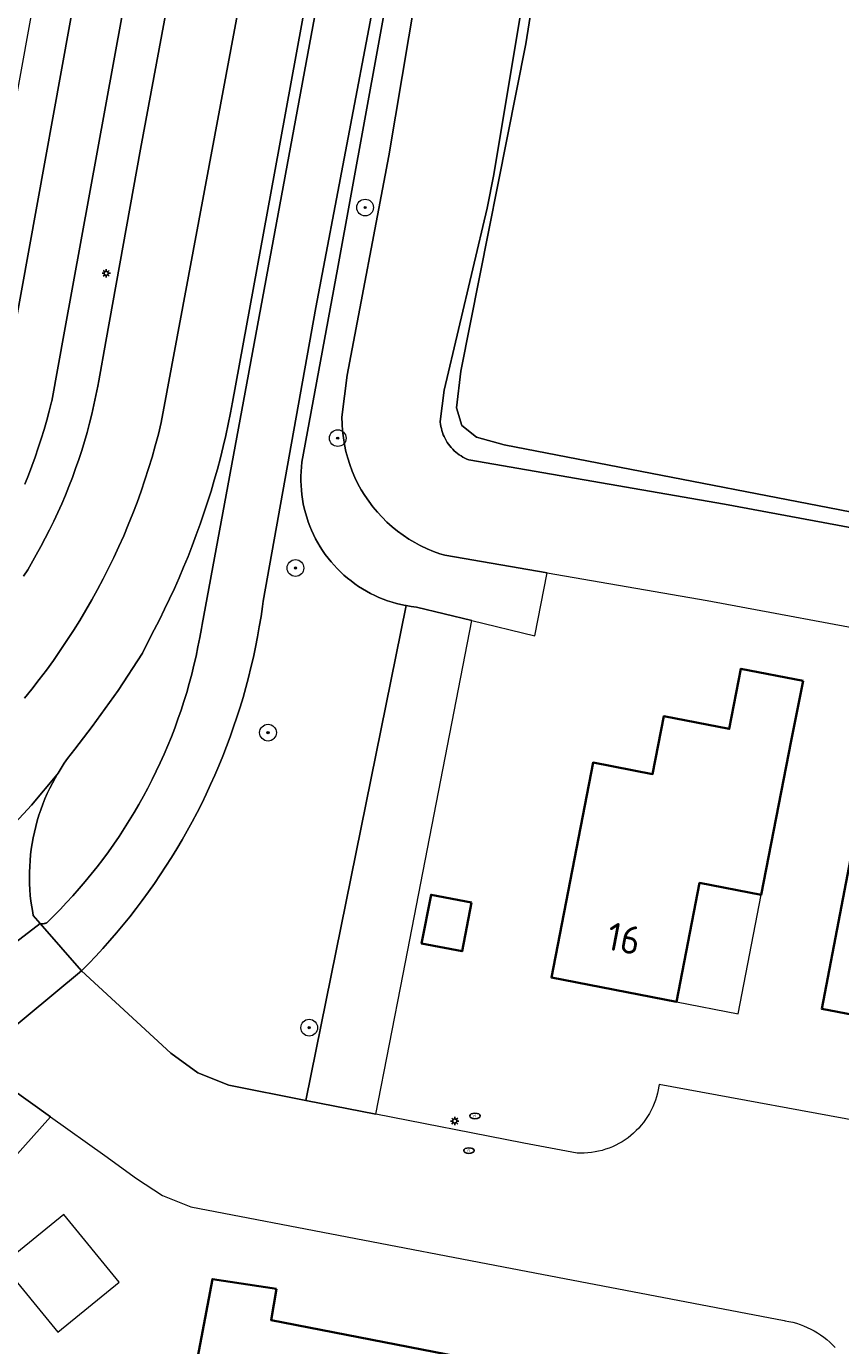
# Model space of a CAD drawing. Header units: metres. Extents: x 152610 to 160096, y 456114 to 462495.
# Tile 450 of 656: x 158068 to 158107, y 459836 to 459899. Entities that reach past the tile are written whole.
import ezdxf
from ezdxf.enums import TextEntityAlignment as Align

# ---------------------------------------------------------------- set-up
doc = ezdxf.new("R2010")
doc.units = ezdxf.units.M
doc.header["$LTSCALE"] = 0.5
doc.layers.get('0').update_dxf_attribs({"linetype": 'CONTINUOUS'})
for name, color, linetype, lineweight in [('B-PV-GK-BESCHOEIING-G', 251, 'GK-BESCHOEIING-SO', 18), ('B-PV-GR-BEPLANTING_CULTUUR_BOSPLANTSOEN-GV', 251, 'CONTINUOUS', 18), ('B-PV-GR-BOOM-S', 251, 'CONTINUOUS', 25), ('B-PV-IE-MEUBILAIR-S', 251, 'CONTINUOUS', 25), ('B-PV-OG-BEBOUWING-GV', 6, 'CONTINUOUS', 35), ('B-PV-OG-BEBOUWING-T18', 1, 'CONTINUOUS', 18), ('B-PV-OG-BEBOUWING_OVERBOUWING-GV', 251, 'CONTINUOUS', 18), ('B-PV-OG-BEBOUWING_SCHUUR-GV', 251, 'CONTINUOUS', 18), ('B-PV-OG-TERREIN_BEGROEID-GV', 251, 'CONTINUOUS', 18), ('B-PV-OG-TERREIN_OEVER-GV', 251, 'CONTINUOUS', 18), ('B-PV-OG-WATER_SLOOT-GV', 251, 'CONTINUOUS', 18), ('B-PV-VH-GESLOTENVERHARDING_ASFALT-GV', 251, 'CONTINUOUS', 18), ('B-PV-VH-OPENVERHARDING_BETONSTRAATSTEEN-GV', 251, 'CONTINUOUS', 18), ('B-PV-VH-OPENVERHARDING_TEGEL-GV', 251, 'CONTINUOUS', 18)]:
    doc.layers.add(name, color=color, linetype=linetype, lineweight=lineweight)
doc.styles.add('NLCS-ISO', font='NLCS-ISO.ttf')
doc.styles.add('NLCS-ISO-M750-T18', font='NLCS-ISO.ttf', dxfattribs={"height": 1.35})
doc.linetypes.add('GK-BESCHOEIING-SO', pattern='A,18,-3,[1,NLCS.SHX,S=0.6,R=0,X=0,Y=0],-3', length=24)

# ---------------------------------------------------------------- blocks, each defined once
blk = doc.blocks.new('SIE-MEUBILAIR_PAAL_LICHTMAST-SO')
for points in [[(-0.62, 0), (-1, 0)], [(-0.71, 0.71), (-0.44, 0.44)], [(0, 1), (0, 0.62)], [(0.44, 0.44), (0.71, 0.71)], [(1, 0), (0.62, 0)], [(-0.71, -0.71), (-0.44, -0.44)], [(0, -0.62), (0, -1)], [(0.44, -0.44), (0.71, -0.71)]]:
    blk.add_lwpolyline(points)
blk.add_circle((0, 0), 0.5)
blk = doc.blocks.new('SIE-MEUBILAIR_PUT_RIOOLPUT-SO')
blk.add_ellipse((0, 0), major_axis=(1.25, 0), ratio=0.54)
at = {"style": 'NLCS-ISO'}
blk.add_text('ri', height=0.75, dxfattribs=at).set_placement((-0.04, 0.07), align=Align.MIDDLE_CENTER)
blk = doc.blocks.new('SGR-BOOM_GBKN-SO')
at = {"linetype": 'ByBlock', "lineweight": 18}
h = blk.add_hatch(color=0, dxfattribs=at)
h.dxf.hatch_style = 1
edge = h.paths.add_edge_path()
edge.add_arc((0, 0), 0.25, 0, 360)
at = {"color": 0, "linetype": 'ByBlock', "lineweight": 18}
for radius in [2, 0.25]:
    blk.add_circle((0, 0), radius, dxfattribs=at)
at = {"color": 0, "linetype": 'ByBlock', "lineweight": 18, "style": 'NLCS-ISO'}
blk.add_attdef('SOORT', (2.5, 0), '', height=1.5, dxfattribs=at)

msp = doc.modelspace()

# ---------------------------------------------------------------- linework, layer by layer
at = {"layer": 'B-PV-GK-BESCHOEIING-G', "flags": 128}
msp.add_lwpolyline([(158092.724, 459872.869), (158100.396, 459871.542), (158136.742, 459864.779), (158178.136, 459856.154), (158197.574, 459851.607), (158201.811, 459850.86), (158204.087, 459850.552)], dxfattribs=at)
at = {"layer": 'B-PV-GR-BEPLANTING_CULTUUR_BOSPLANTSOEN-GV', "flags": 128}
msp.add_lwpolyline([(158118.412, 459919.346), (158102.515, 459922.302), (158100.836, 459922.433), (158100.066, 459922.394), (158098.704, 459922.002), (158097.764, 459921.332), (158096.616, 459920.102), (158095.748, 459918.908), (158093.998, 459912.707), (158091.698, 459898.214), (158088.586, 459882.538), (158088.385, 459880.774), (158088.635, 459879.936), (158089.337, 459879.38), (158090.668, 459879.003), (158112.273, 459874.818)], dxfattribs=at)
msp.add_lwpolyline([(158081.159, 459847.595), (158084.527, 459846.933), (158085.832, 459853.652), (158089.121, 459870.586), (158086.468, 459871.231), (158086.219, 459871.261), (158085.971, 459871.302)], close=True, dxfattribs=at)
at = {"layer": 'B-PV-OG-BEBOUWING-GV', "flags": 128}
for points in [[(158104.993, 459867.705), (158102.01, 459868.282), (158101.453, 459865.392), (158098.31, 459866), (158097.78, 459863.23), (158094.93, 459863.78), (158092.93, 459853.48), (158098.93, 459852.32), (158100.03, 459858.02), (158102.98, 459857.45), (158104.41, 459864.82)], [(158117.947, 459866.401), (158115.308, 459866.911), (158114.563, 459863.05), (158111.2, 459863.7), (158110.73, 459861.25), (158107.77, 459861.82), (158105.88, 459851.98), (158111.89, 459850.83), (158113.12, 459857.21), (158116.06, 459856.65), (158117.2, 459862.54)], [(158089.101, 459857.074), (158087.164, 459857.448), (158086.713, 459855.117), (158088.65, 459854.742)], [(158079.756, 459838.568), (158076.689, 459839.035), (158075.09, 459830.616), (158078.142, 459830.112), (158077.636, 459826.81), (158083.837, 459825.601), (158083.434, 459823.2), (158086.783, 459822.494), (158089.105, 459835.204), (158079.504, 459837.067)]]:
    msp.add_lwpolyline(points, close=True, dxfattribs=at)
at = {"layer": 'B-PV-OG-BEBOUWING_OVERBOUWING-GV', "flags": 128}
msp.add_lwpolyline([(158102.98, 459857.45), (158100.03, 459858.02), (158098.93, 459852.32), (158101.874, 459851.751)], close=True, dxfattribs=at)
at = {"layer": 'B-PV-OG-BEBOUWING_SCHUUR-GV', "flags": 128}
msp.add_lwpolyline([(158072.227, 459838.895), (158069.58, 459842.131), (158066.641, 459839.726), (158069.288, 459836.49)], close=True, dxfattribs=at)
at = {"layer": 'B-PV-OG-TERREIN_BEGROEID-GV', "flags": 128}
for points in [[(158085.909, 459908.023), (158081.64, 459885.59), (158079.125, 459871.522), (158079.091, 459871.268), (158079.019, 459870.777), (158078.938, 459870.288), (158078.85, 459869.8), (158078.754, 459869.313), (158078.651, 459868.828), (158078.539, 459868.345), (158078.42, 459867.863), (158078.293, 459867.384), (158078.158, 459866.906), (158078.015, 459866.431), (158077.865, 459865.958), (158077.708, 459865.488), (158077.542, 459865.02), (158077.369, 459864.555), (158077.189, 459864.093), (158077.001, 459863.634), (158076.806, 459863.178), (158076.604, 459862.725), (158076.394, 459862.275), (158076.177, 459861.829), (158075.953, 459861.387), (158075.722, 459860.948), (158075.484, 459860.512), (158075.238, 459860.081), (158074.986, 459859.654), (158074.727, 459859.231), (158074.462, 459858.812), (158074.189, 459858.398), (158073.91, 459857.988), (158073.624, 459857.582), (158073.332, 459857.181), (158073.033, 459856.785), (158072.728, 459856.394), (158072.417, 459856.008), (158072.099, 459855.626), (158071.776, 459855.25), (158071.446, 459854.88), (158071.111, 459854.514), (158070.769, 459854.154), (158070.422, 459853.8), (158074.7, 459849.86), (158075.993, 459848.923), (158077.472, 459848.32), (158081.159, 459847.595), (158085.971, 459871.302), (158085.943, 459871.307), (158085.725, 459871.353), (158085.51, 459871.407), (158085.296, 459871.468), (158085.085, 459871.537), (158084.876, 459871.613), (158084.67, 459871.697), (158084.467, 459871.788), (158084.268, 459871.887), (158084.073, 459871.992), (158083.881, 459872.105), (158083.694, 459872.224), (158083.51, 459872.35), (158083.332, 459872.483), (158083.159, 459872.622), (158082.99, 459872.767), (158082.827, 459872.918), (158082.67, 459873.074), (158082.518, 459873.237), (158082.372, 459873.405), (158082.232, 459873.577), (158082.099, 459873.755), (158081.972, 459873.938), (158081.852, 459874.124), (158081.738, 459874.316), (158081.632, 459874.511), (158081.532, 459874.709), (158081.44, 459874.912), (158081.355, 459875.117), (158081.278, 459875.325), (158081.208, 459875.536), (158081.146, 459875.75), (158081.091, 459875.965), (158081.045, 459876.182), (158081.006, 459876.401), (158080.975, 459876.621), (158080.952, 459876.842), (158080.937, 459877.064), (158080.929, 459877.286), (158080.93, 459877.508), (158080.939, 459877.731), (158080.956, 459877.952), (158080.981, 459878.173), (158082.679, 459887.422), (158088.603, 459919.953)], [(158082.59, 459908.03), (158079.66, 459892.02), (158077.656, 459881.047), (158077.56, 459880.543), (158077.45, 459880.001), (158077.332, 459879.46), (158077.205, 459878.921), (158077.071, 459878.384), (158076.929, 459877.849), (158076.78, 459877.316), (158076.623, 459876.786), (158076.458, 459876.257), (158076.286, 459875.731), (158076.106, 459875.208), (158075.918, 459874.687), (158075.723, 459874.169), (158075.521, 459873.654), (158075.311, 459873.142), (158075.093, 459872.633), (158074.869, 459872.127), (158074.637, 459871.625), (158074.398, 459871.126), (158074.151, 459870.63), (158073.898, 459870.138), (158073.637, 459869.65), (158073.341, 459869.02), (158072.174, 459867.239), (158070.93, 459865.51), (158070.093, 459864.418), (158069.921, 459864.2), (158069.755, 459863.977), (158069.595, 459863.75), (158069.442, 459863.518), (158069.296, 459863.281), (158069.257, 459863.216), (158069.157, 459863.041), (158069.024, 459862.797), (158068.899, 459862.549), (158068.781, 459862.297), (158068.67, 459862.042), (158068.567, 459861.784), (158068.471, 459861.523), (158068.382, 459861.26), (158068.302, 459860.994), (158068.229, 459860.726), (158068.163, 459860.456), (158068.106, 459860.184), (158068.056, 459859.911), (158068.014, 459859.636), (158067.98, 459859.36), (158067.954, 459859.083), (158067.936, 459858.806), (158067.926, 459858.528), (158067.924, 459858.251), (158067.931, 459857.973), (158067.945, 459857.695), (158067.967, 459857.418), (158067.997, 459857.142), (158068.034, 459856.867), (158068.08, 459856.593), (158068.107, 459856.452), (158068.433, 459856.067), (158068.462, 459856.063), (158068.471, 459856.062), (158068.481, 459856.061), (158068.49, 459856.06), (158068.5, 459856.059), (158068.509, 459856.059), (158068.519, 459856.058), (158068.529, 459856.058), (158068.538, 459856.058), (158068.548, 459856.059), (158068.557, 459856.059), (158068.567, 459856.06), (158068.576, 459856.06), (158068.624, 459856.067), (158068.633, 459856.069), (158068.643, 459856.07), (158068.652, 459856.073), (158068.662, 459856.075), (158068.671, 459856.077), (158068.68, 459856.08), (158068.689, 459856.082), (158068.699, 459856.085), (158068.708, 459856.088), (158068.717, 459856.092), (158068.726, 459856.095), (158068.735, 459856.098), (158068.761, 459856.11), (158069.082, 459856.425), (158069.398, 459856.746), (158069.707, 459857.073), (158070.011, 459857.405), (158070.309, 459857.742), (158070.601, 459858.085), (158070.886, 459858.433), (158071.166, 459858.786), (158071.439, 459859.143), (158071.706, 459859.506), (158071.966, 459859.873), (158072.22, 459860.245), (158072.466, 459860.621), (158072.707, 459861.001), (158072.94, 459861.386), (158073.167, 459861.775), (158073.387, 459862.168), (158073.599, 459862.564), (158073.805, 459862.965), (158074.003, 459863.369), (158074.194, 459863.776), (158074.378, 459864.187), (158074.555, 459864.601), (158074.724, 459865.018), (158074.886, 459865.438), (158075.04, 459865.86), (158075.187, 459866.286), (158075.326, 459866.714), (158075.458, 459867.144), (158075.582, 459867.577), (158075.698, 459868.012), (158075.806, 459868.448), (158075.907, 459868.887), (158076, 459869.327), (158076.085, 459869.769), (158076.162, 459870.213), (158076.192, 459870.4), (158083.237, 459908.471)], [(158067.647, 459872.712), (158067.849, 459873.022), (158068.25, 459873.74), (158068.471, 459874.137), (158068.685, 459874.538), (158068.892, 459874.942), (158069.092, 459875.351), (158069.285, 459875.762), (158069.47, 459876.177), (158069.648, 459876.595), (158069.819, 459877.016), (158069.982, 459877.441), (158070.138, 459877.868), (158070.286, 459878.297), (158070.427, 459878.729), (158070.56, 459879.164), (158070.685, 459879.601), (158070.803, 459880.04), (158070.913, 459880.481), (158071.014, 459880.924), (158071.109, 459881.368), (158071.195, 459881.814), (158071.243, 459882.081), (158071.582, 459883.956), (158073.25, 459893.18), (158074.772, 459901.426)], [(158072.767, 459901.804), (158069.602, 459884.453), (158068.99, 459881.1), (158068.984, 459881.075), (158068.872, 459880.627), (158068.752, 459880.181), (158068.625, 459879.737), (158068.49, 459879.296), (158068.348, 459878.857), (158068.197, 459878.42), (158068.04, 459877.987), (158067.874, 459877.556), (158067.702, 459877.128)], [(158063.094, 459840.284), (158068.94, 459846.813), (158065.2, 459849.478)]]:
    msp.add_lwpolyline(points, dxfattribs=at)
at = {"layer": 'B-PV-OG-TERREIN_OEVER-GV', "flags": 128}
for points in [[(158112.273, 459874.818), (158090.668, 459879.003), (158089.337, 459879.38), (158088.635, 459879.936), (158088.385, 459880.774), (158088.586, 459882.538), (158091.698, 459898.214), (158093.998, 459912.707), (158095.748, 459918.908), (158096.616, 459920.102), (158097.764, 459921.332), (158098.704, 459922.002), (158100.066, 459922.394), (158100.836, 459922.433), (158102.515, 459922.302), (158118.412, 459919.346)], [(158088.603, 459919.953), (158082.679, 459887.422), (158080.981, 459878.173), (158080.956, 459877.952), (158080.939, 459877.731), (158080.93, 459877.508), (158080.929, 459877.286), (158080.937, 459877.064), (158080.952, 459876.842), (158080.975, 459876.621), (158081.006, 459876.401), (158081.045, 459876.182), (158081.091, 459875.965), (158081.146, 459875.75), (158081.208, 459875.536), (158081.278, 459875.325), (158081.355, 459875.117), (158081.44, 459874.912), (158081.532, 459874.709), (158081.632, 459874.511), (158081.738, 459874.316), (158081.852, 459874.124), (158081.972, 459873.938), (158082.099, 459873.755), (158082.232, 459873.577), (158082.372, 459873.405), (158082.518, 459873.237), (158082.67, 459873.074), (158082.827, 459872.918), (158082.99, 459872.767), (158083.159, 459872.622), (158083.332, 459872.483), (158083.51, 459872.35), (158083.694, 459872.224), (158083.881, 459872.105), (158084.073, 459871.992), (158084.268, 459871.887), (158084.467, 459871.788), (158084.67, 459871.697), (158084.876, 459871.613), (158085.085, 459871.537), (158085.296, 459871.468), (158085.51, 459871.407), (158085.725, 459871.353), (158085.943, 459871.307), (158085.971, 459871.302), (158086.219, 459871.261), (158086.468, 459871.231), (158089.121, 459870.586), (158092.142, 459869.851), (158092.724, 459872.869), (158087.83, 459873.715), (158087.591, 459873.79), (158087.28, 459873.902), (158086.974, 459874.028), (158086.674, 459874.17), (158086.611, 459874.203), (158086.382, 459874.326), (158086.098, 459874.495), (158085.822, 459874.678), (158085.555, 459874.874), (158085.298, 459875.084), (158085.052, 459875.305), (158084.816, 459875.537), (158084.592, 459875.781), (158084.38, 459876.036), (158084.181, 459876.3), (158083.995, 459876.573), (158083.822, 459876.856), (158083.663, 459877.146), (158083.518, 459877.444), (158083.387, 459877.748), (158083.272, 459878.058), (158083.171, 459878.374), (158083.086, 459878.694), (158083.017, 459879.018), (158082.963, 459879.344), (158082.925, 459879.673), (158082.903, 459880.004), (158082.897, 459880.335), (158083.141, 459882.35), (158085.147, 459892.854), (158086.74, 459902.378)], [(158091.777, 459901.581), (158090.168, 459891.955), (158089.86, 459890.347), (158087.787, 459881.626), (158087.606, 459880.122), (158087.607, 459880.099), (158087.619, 459879.995), (158087.636, 459879.893), (158087.658, 459879.791), (158087.685, 459879.691), (158087.716, 459879.592), (158087.752, 459879.494), (158087.793, 459879.399), (158087.839, 459879.305), (158087.889, 459879.214), (158087.943, 459879.126), (158088.001, 459879.04), (158088.064, 459878.957), (158088.131, 459878.877), (158088.201, 459878.8), (158088.275, 459878.727), (158088.352, 459878.658), (158088.433, 459878.592), (158088.516, 459878.531), (158088.603, 459878.473), (158088.692, 459878.42), (158088.784, 459878.371), (158088.878, 459878.327), (158088.973, 459878.287), (158101.227, 459876.168), (158137.652, 459869.39)]]:
    msp.add_lwpolyline(points, dxfattribs=at)
at = {"layer": 'B-PV-OG-WATER_SLOOT-GV', "flags": 128}
for points in [[(158086.74, 459902.378), (158085.147, 459892.854), (158083.141, 459882.35), (158082.897, 459880.335), (158082.903, 459880.004), (158082.925, 459879.673), (158082.963, 459879.344), (158083.017, 459879.018), (158083.086, 459878.694), (158083.171, 459878.374), (158083.272, 459878.058), (158083.387, 459877.748), (158083.518, 459877.444), (158083.663, 459877.146), (158083.822, 459876.856), (158083.995, 459876.573), (158084.181, 459876.3), (158084.38, 459876.036), (158084.592, 459875.781), (158084.816, 459875.537), (158085.052, 459875.305), (158085.298, 459875.084), (158085.555, 459874.874), (158085.822, 459874.678), (158086.098, 459874.495), (158086.382, 459874.326), (158086.611, 459874.203), (158086.674, 459874.17), (158086.974, 459874.028), (158087.28, 459873.902), (158087.591, 459873.79), (158087.83, 459873.715), (158092.724, 459872.869), (158100.396, 459871.542), (158136.742, 459864.779)], [(158137.652, 459869.39), (158101.227, 459876.168), (158088.973, 459878.287), (158088.878, 459878.327), (158088.784, 459878.371), (158088.692, 459878.42), (158088.603, 459878.473), (158088.516, 459878.531), (158088.433, 459878.592), (158088.352, 459878.658), (158088.275, 459878.727), (158088.201, 459878.8), (158088.131, 459878.877), (158088.064, 459878.957), (158088.001, 459879.04), (158087.943, 459879.126), (158087.889, 459879.214), (158087.839, 459879.305), (158087.793, 459879.399), (158087.752, 459879.494), (158087.716, 459879.592), (158087.685, 459879.691), (158087.658, 459879.791), (158087.636, 459879.893), (158087.619, 459879.995), (158087.607, 459880.099), (158087.606, 459880.122), (158087.787, 459881.626), (158089.86, 459890.347), (158090.168, 459891.955), (158091.777, 459901.581)]]:
    msp.add_lwpolyline(points, dxfattribs=at)
at = {"layer": 'B-PV-VH-GESLOTENVERHARDING_ASFALT-GV', "flags": 128}
for points in [[(158067.685, 459866.861), (158068.045, 459867.307), (158068.396, 459867.758), (158068.74, 459868.216), (158069.076, 459868.679), (158069.403, 459869.149), (158069.722, 459869.624), (158070.033, 459870.104), (158070.335, 459870.59), (158070.629, 459871.081), (158070.914, 459871.577), (158071.191, 459872.078), (158071.458, 459872.584), (158071.717, 459873.094), (158071.967, 459873.609), (158072.207, 459874.128), (158072.439, 459874.652), (158072.661, 459875.179), (158072.875, 459875.71), (158073.078, 459876.245), (158073.273, 459876.783), (158073.458, 459877.324), (158073.633, 459877.869), (158073.799, 459878.417), (158073.955, 459878.967), (158074.102, 459879.52), (158074.239, 459880.076), (158079.649, 459909.074)], [(158079.649, 459909.074), (158074.239, 459880.076), (158074.102, 459879.52), (158073.955, 459878.967), (158073.799, 459878.417), (158073.633, 459877.869), (158073.458, 459877.324), (158073.273, 459876.783), (158073.078, 459876.245), (158072.875, 459875.71), (158072.661, 459875.179), (158072.439, 459874.652), (158072.207, 459874.128), (158071.967, 459873.609), (158071.717, 459873.094), (158071.458, 459872.584), (158071.191, 459872.078), (158070.914, 459871.577), (158070.629, 459871.081), (158070.335, 459870.59), (158070.033, 459870.104), (158069.722, 459869.624), (158069.403, 459869.149), (158069.076, 459868.679), (158068.74, 459868.216), (158068.396, 459867.758), (158068.045, 459867.307), (158067.685, 459866.861)], [(158083.237, 459908.471), (158076.192, 459870.4), (158076.162, 459870.213), (158076.085, 459869.769), (158076, 459869.327), (158075.907, 459868.887), (158075.806, 459868.448), (158075.698, 459868.012), (158075.582, 459867.577), (158075.458, 459867.144), (158075.326, 459866.714), (158075.187, 459866.286), (158075.04, 459865.86), (158074.886, 459865.438), (158074.724, 459865.018), (158074.555, 459864.601), (158074.378, 459864.187), (158074.194, 459863.776), (158074.003, 459863.369), (158073.805, 459862.965), (158073.599, 459862.564), (158073.387, 459862.168), (158073.167, 459861.775), (158072.94, 459861.386), (158072.707, 459861.001), (158072.466, 459860.621), (158072.22, 459860.245), (158071.966, 459859.873), (158071.706, 459859.506), (158071.439, 459859.143), (158071.166, 459858.786), (158070.886, 459858.433), (158070.601, 459858.085), (158070.309, 459857.742), (158070.011, 459857.405), (158069.707, 459857.073), (158069.398, 459856.746), (158069.082, 459856.425), (158068.761, 459856.11), (158068.735, 459856.098), (158068.726, 459856.095), (158068.717, 459856.092), (158068.708, 459856.088), (158068.699, 459856.085), (158068.689, 459856.082), (158068.68, 459856.08), (158068.671, 459856.077), (158068.662, 459856.075), (158068.652, 459856.073), (158068.643, 459856.07), (158068.633, 459856.069), (158068.624, 459856.067), (158068.576, 459856.06), (158068.567, 459856.06), (158068.557, 459856.059), (158068.548, 459856.059), (158068.538, 459856.058), (158068.529, 459856.058), (158068.519, 459856.058), (158068.509, 459856.059), (158068.5, 459856.059), (158068.49, 459856.06), (158068.481, 459856.061), (158068.471, 459856.062), (158068.462, 459856.063), (158068.433, 459856.067), (158070.422, 459853.8), (158070.769, 459854.154), (158071.111, 459854.514), (158071.446, 459854.88), (158071.776, 459855.25), (158072.099, 459855.626), (158072.417, 459856.008), (158072.728, 459856.394), (158073.033, 459856.785), (158073.332, 459857.181), (158073.624, 459857.582), (158073.91, 459857.988), (158074.189, 459858.398), (158074.462, 459858.812), (158074.727, 459859.231), (158074.986, 459859.654), (158075.238, 459860.081), (158075.484, 459860.512), (158075.722, 459860.948), (158075.953, 459861.387), (158076.177, 459861.829), (158076.394, 459862.275), (158076.604, 459862.725), (158076.806, 459863.178), (158077.001, 459863.634), (158077.189, 459864.093), (158077.369, 459864.555), (158077.542, 459865.02), (158077.708, 459865.488), (158077.865, 459865.958), (158078.015, 459866.431), (158078.158, 459866.906), (158078.293, 459867.384), (158078.42, 459867.863), (158078.539, 459868.345), (158078.651, 459868.828), (158078.754, 459869.313), (158078.85, 459869.8), (158078.938, 459870.288), (158079.019, 459870.777), (158079.091, 459871.268), (158079.125, 459871.522), (158081.64, 459885.59), (158085.909, 459908.023)], [(158066.449, 459860.049), (158068.027, 459861.746), (158069.257, 459863.216), (158069.296, 459863.281), (158069.442, 459863.518), (158069.595, 459863.75), (158069.755, 459863.977), (158069.921, 459864.2), (158070.093, 459864.418), (158070.93, 459865.51), (158072.174, 459867.239), (158073.341, 459869.02), (158073.637, 459869.65), (158073.898, 459870.138), (158074.151, 459870.63), (158074.398, 459871.126), (158074.637, 459871.625), (158074.869, 459872.127), (158075.093, 459872.633), (158075.311, 459873.142), (158075.521, 459873.654), (158075.723, 459874.169), (158075.918, 459874.687), (158076.106, 459875.208), (158076.286, 459875.731), (158076.458, 459876.257), (158076.623, 459876.786), (158076.78, 459877.316), (158076.929, 459877.849), (158077.071, 459878.384), (158077.205, 459878.921), (158077.332, 459879.46), (158077.45, 459880.001), (158077.56, 459880.543), (158077.656, 459881.047), (158079.66, 459892.02), (158082.59, 459908.03)], [(158074.772, 459901.426), (158073.25, 459893.18), (158071.582, 459883.956), (158071.243, 459882.081), (158071.195, 459881.814), (158071.109, 459881.368), (158071.014, 459880.924), (158070.913, 459880.481), (158070.803, 459880.04), (158070.685, 459879.601), (158070.56, 459879.164), (158070.427, 459878.729), (158070.286, 459878.297), (158070.138, 459877.868), (158069.982, 459877.441), (158069.819, 459877.016), (158069.648, 459876.595), (158069.47, 459876.177), (158069.285, 459875.762), (158069.092, 459875.351), (158068.892, 459874.942), (158068.685, 459874.538), (158068.471, 459874.137), (158068.25, 459873.74), (158067.849, 459873.022), (158067.647, 459872.712)], [(158063.082, 459851.973), (158068.433, 459856.067), (158068.107, 459856.452), (158068.08, 459856.593), (158068.034, 459856.867), (158067.997, 459857.142), (158067.967, 459857.418), (158067.945, 459857.695), (158067.931, 459857.973), (158067.924, 459858.251), (158067.926, 459858.528), (158067.936, 459858.806), (158067.954, 459859.083), (158067.98, 459859.36), (158068.014, 459859.636), (158068.056, 459859.911), (158068.106, 459860.184), (158068.163, 459860.456), (158068.229, 459860.726), (158068.302, 459860.994), (158068.382, 459861.26), (158068.471, 459861.523), (158068.567, 459861.784), (158068.67, 459862.042), (158068.781, 459862.297), (158068.899, 459862.549), (158069.024, 459862.797), (158069.157, 459863.041), (158069.257, 459863.216), (158068.027, 459861.746), (158066.449, 459860.049)]]:
    msp.add_lwpolyline(points, dxfattribs=at)
msp.add_lwpolyline([(158070.422, 459853.8), (158068.433, 459856.067), (158063.082, 459851.973), (158065.2, 459849.478)], close=True, dxfattribs=at)
at = {"layer": 'B-PV-VH-OPENVERHARDING_BETONSTRAATSTEEN-GV', "flags": 128}
msp.add_lwpolyline([(158119.97, 459844.33), (158098.09, 459848.362), (158098.078, 459848.278), (158098.049, 459848.107), (158098.012, 459847.937), (158097.967, 459847.769), (158097.914, 459847.604), (158097.854, 459847.441), (158097.786, 459847.282), (158097.711, 459847.125), (158097.629, 459846.972), (158097.54, 459846.823), (158097.444, 459846.679), (158097.341, 459846.539), (158097.233, 459846.403), (158097.118, 459846.273), (158096.997, 459846.149), (158096.871, 459846.03), (158096.739, 459845.917), (158096.602, 459845.81), (158096.461, 459845.709), (158096.315, 459845.616), (158096.164, 459845.529), (158096.01, 459845.449), (158095.853, 459845.376), (158095.692, 459845.311), (158095.528, 459845.253), (158095.362, 459845.203), (158095.194, 459845.16), (158095.024, 459845.125), (158094.853, 459845.098), (158094.68, 459845.079), (158094.507, 459845.068), (158094.334, 459845.065), (158094.16, 459845.07), (158091.61, 459845.54), (158088.275, 459846.196), (158087.618, 459846.325), (158084.527, 459846.933), (158081.159, 459847.595), (158077.472, 459848.32), (158075.993, 459848.923), (158074.7, 459849.86), (158070.422, 459853.8), (158065.2, 459849.478), (158068.94, 459846.813), (158071.54, 459844.96), (158073.056, 459843.849), (158074.293, 459843.047), (158075.659, 459842.494), (158090.64, 459839.62), (158092.138, 459839.333), (158104.08, 459837.05), (158104.128, 459837.042), (158104.31, 459837.007), (158104.49, 459836.965), (158104.667, 459836.915), (158104.843, 459836.857), (158105.016, 459836.791), (158105.185, 459836.719), (158105.352, 459836.639), (158105.514, 459836.551), (158105.673, 459836.457), (158105.828, 459836.356), (158105.978, 459836.248), (158106.123, 459836.134), (158106.264, 459836.014), (158106.398, 459835.888), (158106.528, 459835.756)], dxfattribs=at)
at = {"layer": 'B-PV-VH-OPENVERHARDING_TEGEL-GV', "flags": 128}
for points in [[(158069.416, 459907.371), (158064.828, 459882.209)], [(158071.01, 459905.53), (158066.75, 459881.97)], [(158066.75, 459881.97), (158071.01, 459905.53)], [(158067.702, 459877.128), (158067.874, 459877.556), (158068.04, 459877.987), (158068.197, 459878.42), (158068.348, 459878.857), (158068.49, 459879.296), (158068.625, 459879.737), (158068.752, 459880.181), (158068.872, 459880.627), (158068.984, 459881.075), (158068.99, 459881.1), (158069.602, 459884.453), (158072.767, 459901.804)]]:
    msp.add_lwpolyline(points, dxfattribs=at)

# ---------------------------------------------------------------- block references
at = {"layer": 'B-PV-GR-BOOM-S', "xscale": 0.2, "yscale": 0.2, "zscale": 0.2}
for p in [(158084.005, 459890.378), (158082.693, 459879.329), (158080.669, 459873.105), (158079.354, 459865.216), (158081.327, 459851.081)]:
    msp.add_blockref('SGR-BOOM_GBKN-SO', p, dxfattribs=at)
at = {"layer": 'B-PV-IE-MEUBILAIR-S', "xscale": 0.2, "yscale": 0.2, "zscale": 0.2}
for name, p in [('SIE-MEUBILAIR_PAAL_LICHTMAST-SO', (158071.601, 459887.226)), ('SIE-MEUBILAIR_PUT_RIOOLPUT-SO', (158089.27, 459846.85)), ('SIE-MEUBILAIR_PAAL_LICHTMAST-SO', (158088.302, 459846.607)), ('SIE-MEUBILAIR_PUT_RIOOLPUT-SO', (158088.98, 459845.19))]:
    msp.add_blockref(name, p, dxfattribs=at)

# ---------------------------------------------------------------- texts
at = {"layer": 'B-PV-OG-BEBOUWING-T18', "style": 'NLCS-ISO-M750-T18'}
msp.add_text('16', height=1.35, rotation=349.1, dxfattribs=at).set_placement((158096.405, 459855.355), align=Align.MIDDLE)

doc.saveas('drawing.dxf')
